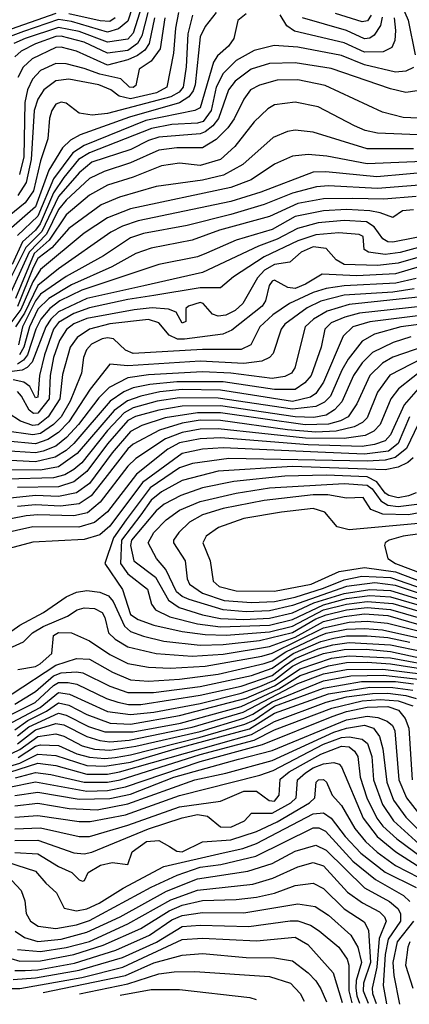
# Model space of a CAD drawing. Extents: x 501367 to 657802, y 482273 to 547541.
# Tile 675 of 714: x 642434 to 643949, y 483182 to 487008. Entities that reach past the tile are written whole.
import ezdxf

# ---------------------------------------------------------------- set-up
doc = ezdxf.new("R2010")
doc.units = 0

msp = doc.modelspace()

# ---------------------------------------------------------------- linework, layer by layer
at = {"layer": '0CON20XD'}
for points in [[(643979, 487645), (643938.6, 487575), (643903.9, 487475), (643901.4, 487105), (643944, 487006), (643971.3, 486871.3)], [(642891.1, 487115), (642855, 487002.3), (642818.4, 486971.6), (642775, 486959.6), (642635, 487001.2), (642585, 487008), (642448.5, 486961.5), (642397.3, 486942.7)], [(642909.1, 487060.9), (642875, 486955.7), (642855, 486931.6), (642775, 486920.8), (642665, 486962.2), (642585, 486977.8), (642454.8, 486935), (642411.4, 486915)], [(642575, 487031.8), (642375, 486961.7)], [(643106.4, 487025), (643087.7, 486952.3), (643081.2, 486825), (643069.7, 486745), (643054.2, 486725.8), (643021.5, 486708.5), (642775, 486642.8), (642716.2, 486636.2), (642665, 486644.7), (642615, 486683.8), (642595, 486686.7), (642575, 486678.8), (642559.2, 486655), (642550, 486625), (642544, 486545), (642515, 486459.5), (642487.3, 486342.7), (642455, 486295.8), (642392.7, 486245)], [(643197.9, 487035), (643155, 486980.9), (643135, 486941.1), (643116, 486755), (643108.6, 486731.4), (643092, 486708), (643055, 486684.1), (642860.7, 486629.3), (642669.5, 486560.5), (642630.9, 486539.1), (642600.5, 486509.5), (642547.4, 486422.6), (642495, 486280.6), (642401.6, 486198.4)], [(642931.6, 487035), (642908.7, 486945), (642891.8, 486915), (642855, 486888.5), (642775, 486877.3), (642685, 486920.5), (642595, 486943.2), (642575, 486942.1), (642495, 486914.1), (642439.4, 486885), (642415, 486863)], [(643315, 487031), (643282.4, 487005), (643266.5, 486935), (643245.3, 486905), (643203.3, 486866.6), (643188, 486842), (643135, 486664.8), (643114.6, 486655.4), (642925, 486615.6), (642685, 486519.2), (642640.2, 486489.8), (642565, 486388.7), (642505, 486244.2), (642425, 486168.6)], [(643051.8, 487035), (643039.9, 486975), (643032.2, 486877.8), (643005.6, 486745), (642966.5, 486723.5), (642865, 486700.6), (642820.9, 486710.9), (642788.5, 486735), (642742.1, 486755), (642625, 486776.5), (642575, 486770), (642528.3, 486735), (642505, 486699.3), (642490.1, 486655), (642478.2, 486465), (642459.6, 486375), (642426.2, 486325)], [(642805.1, 487015), (642785, 487001.1), (642747.4, 487002.6), (642625, 487030.2)], [(643890.5, 487015), (643894.8, 486965), (643892.8, 486927.2), (643880.2, 486899.8), (643847.6, 486882.4), (643775, 486881.7), (643695, 486918.2), (643502.6, 486962.6), (643473.2, 486983.2), (643446.4, 487026.4)], [(643800.3, 487025), (643786.7, 487003.3), (643765, 486998.7), (643661.8, 487031.8)], [(642957.9, 487015), (642937.2, 486915), (642920.3, 486889.7), (642891.7, 486868.3), (642855, 486851.8), (642775, 486831.3), (642655, 486885.7), (642595, 486900.5), (642575, 486899.7), (642482, 486855), (642447.2, 486822.8), (642427.2, 486782.8)], [(642998.6, 487015), (642980, 486895), (642945, 486847), (642897.9, 486815), (642885, 486751.5), (642875, 486744.5), (642860.6, 486745), (642827.2, 486777.2), (642745, 486795.5), (642685, 486817.4), (642615, 486835.5), (642575, 486836.8), (642515, 486809.8), (642484.1, 486775.9), (642464.5, 486735.5), (642453.8, 486686.2), (642449.6, 486475), (642433.5, 486406.5)], [(643843.2, 487016.8), (643836.9, 486985), (643812.3, 486947.7), (643795, 486936.2), (643775, 486933.8), (643704.8, 486965.2), (643533.2, 487015)], [(643965, 486822.3), (643935, 486807.8), (643895, 486804.2), (643775, 486832), (643685, 486868.4), (643515, 486900.6), (643423.3, 486906.7), (643345, 486887.7), (643275, 486849.3), (643225, 486798.7), (643198.2, 486745), (643178.7, 486655), (643147.3, 486612.7), (643125, 486605.9), (643025, 486600.5), (642946.8, 486585), (642705, 486490.1), (642663.2, 486465), (642605.8, 486394.2), (642565, 486335), (642513.1, 486215), (642495, 486189.9), (642445.3, 486144.7), (642405, 486056.5)], [(643979.2, 486730.8), (643935.3, 486724.7), (643875, 486739), (643645, 486817.8), (643505, 486840.3), (643405, 486838), (643334, 486816), (643271.2, 486768.8), (643245.4, 486734.6), (643206.9, 486623.1), (643184.8, 486595.2), (643155, 486572.3), (643135, 486564.4), (642975, 486551), (642935, 486538.4), (642866.6, 486503.4), (642715, 486453.8), (642665, 486412.3), (642585, 486320.2), (642519.9, 486185), (642457.9, 486122.1), (642371.5, 485948.5)], [(643985, 486625.6), (643925, 486627.8), (643845, 486648.1), (643622.1, 486752.1), (643515, 486773.8), (643435, 486772.8), (643366.6, 486753.4), (643331.8, 486735), (643305, 486699.2), (643267.9, 486622.1), (643242.8, 486587.2), (643198.4, 486541.6), (643145, 486509.7), (643045, 486510.3), (642975, 486500.4), (642865, 486451.1), (642762.1, 486417.9), (642705, 486390.1), (642615, 486305.9), (642585, 486270.1), (642538.6, 486175), (642470.3, 486105), (642385, 485917.1)], [(644045, 486557.1), (643825, 486566.8), (643777.2, 486577.2), (643735.5, 486595), (643595, 486669.2), (643505, 486686.9), (643425, 486676.9), (643398.3, 486661.7), (643345, 486610.7), (643270, 486515), (643215, 486464.1), (643135, 486440.7), (643055, 486450.4), (642985, 486440.4), (642875, 486396.4), (642775, 486364.8), (642705, 486326.2), (642615, 486249.8), (642548.9, 486151.1), (642490.1, 486099.9), (642417.6, 485925)], [(643965, 486506.1), (643785, 486505.4), (643575, 486570), (643505, 486578.8), (643475, 486573.1), (643419.5, 486550.5), (643301.6, 486445), (643225.8, 486404.2), (643145, 486384.3), (642965, 486359.5), (642821.4, 486318.6), (642751.1, 486288.9), (642625, 486196.8), (642558.7, 486121.3), (642505, 486079.9), (642486.3, 486045), (642425, 485893.5)], [(644125, 486462.5), (643785, 486447.7), (643627.7, 486477.7), (643555, 486484), (643495, 486477.6), (643425, 486446.8), (643334.1, 486385.9), (643254.7, 486355.3), (642865, 486272.3), (642775, 486238.3), (642685, 486178.3), (642515, 486037.5), (642485, 485988.9), (642438.7, 485881.3), (642395.5, 485825)], [(644052.5, 486417.5), (643822.5, 486397.5), (643623.6, 486416.4), (643575, 486414.8), (643372.1, 486337.9), (643255, 486301.5), (642895, 486225.9), (642833.9, 486206.1), (642788.4, 486181.6), (642585, 486039.3), (642505, 485974.9), (642452.2, 485867.8), (642418.1, 485815)], [(644135, 486377), (643825, 486351.4), (643635, 486362), (643588.4, 486358.4), (643495, 486333.7), (643385, 486289.2), (643255, 486251.1), (643085, 486208), (642915, 486176.6), (642865, 486159.8), (642759.3, 486090.7), (642615, 486010.1), (642515, 485941.2), (642495, 485915.3), (642444.9, 485815), (642429.1, 485745)], [(643975, 486320.4), (643849.8, 486310.2), (643727.7, 486312.3), (643615, 486311.7), (643515, 486294), (643405, 486242.5), (643210.7, 486189.3), (643105, 486151.2), (642945, 486120.6), (642885, 486099.8), (642791.9, 486048.1), (642635, 485978), (642547.8, 485925), (642505, 485882.6), (642472, 485815), (642450.4, 485735), (642433.6, 485705)], [(643965, 486269.5), (643922.5, 486265), (643885, 486238.8), (643835, 486257.5), (643794.9, 486264.9), (643705, 486270.5), (643615, 486265.6), (643505, 486243.2), (643415, 486192.6), (643275, 486151.5), (643160.2, 486100.2), (643125, 486086.9), (642975, 486056.8), (642675, 485956.6), (642590.5, 485915), (642550.9, 485885), (642516.4, 485843.6), (642496.8, 485805), (642464.2, 485705.8), (642448.4, 485685), (642425, 485669.8)], [(644061.7, 486178.3), (643885, 486142.7), (643865, 486145.1), (643845.9, 486155.9), (643812.7, 486202.7), (643782.9, 486222.9), (643695, 486227.9), (643595, 486218), (643513.8, 486196.2), (643435, 486155.3), (643362.3, 486127.7), (643145, 486025.8), (642916.1, 485973.9), (642695, 485923.9), (642585, 485872.3), (642555.4, 485844.6), (642535.1, 485815), (642482.4, 485677.6), (642463.1, 485656.9), (642443.5, 485646.5), (642295, 485626.8)], [(644065, 486144.1), (643913.5, 486103.5), (643855, 486095.1), (643790, 486105), (643773.8, 486115), (643769.4, 486165), (643753.4, 486173.4), (643675, 486179.8), (643585, 486171.4), (643515, 486148.5), (643385, 486086.7), (643265, 486009.2), (643215, 485965.5), (643135, 485966.2), (642955, 485935.6), (642855, 485920.7), (642705, 485887.6), (642645, 485866.1), (642585, 485831.8), (642565.5, 485805), (642530.2, 485705), (642511.5, 485625), (642505, 485541.2), (642495, 485538.9), (642472.9, 485582.9), (642449.7, 485599.7), (642408.7, 485608.7)], [(644094.4, 486115.6), (643905, 486061.3), (643825, 486052.5), (643695, 486056.6), (643664.6, 486074.6), (643625, 486119.3), (643575, 486124.7), (643528.4, 486105), (643484.4, 486065.6), (643425, 486056.6), (643385.9, 486035), (643358.1, 486005), (643302, 485905), (643272.1, 485878), (643235, 485859.2), (643205.9, 485855.9), (643183.6, 485863.6), (643147.2, 485905), (643135, 485908.5), (643090.8, 485895), (643080, 485885), (643080, 485835), (643065, 485829.2), (643041.8, 485871.8), (643013.1, 485883.1), (642948.6, 485888.6), (642879.1, 485880.9), (642695, 485846.6), (642645, 485825.8), (642616.2, 485803.8), (642588.4, 485761.6), (642565.9, 485695), (642553.1, 485625), (642548, 485535), (642505, 485479), (642488.3, 485478.3), (642471.2, 485491.2), (642441.5, 485545), (642425, 485563.2)], [(644135, 486091), (643895, 486019.7), (643745, 486012.4), (643610.4, 486019.6), (643545, 485979.9), (643505, 485963.9), (643477.1, 485967.1), (643425, 485995.2), (643415, 485991.6), (643403.8, 485975), (643389.8, 485915), (643376.4, 485895), (643258.2, 485801.8), (643224.3, 485785.7), (643075, 485765.9), (643046.9, 485766.9), (643015, 485782), (642975, 485830.5), (642935, 485843.3), (642785, 485826.1), (642705, 485805.7), (642657.3, 485772.7), (642630.4, 485735), (642600.8, 485629.2), (642589.9, 485535), (642544.1, 485465), (642506.2, 485433.8), (642485, 485431.4), (642437.5, 485447.5), (642389.4, 485479.4)], [(643975, 486001.7), (643896.6, 485983.4), (643695, 485973.6), (643625, 485962.7), (643575, 485947.7), (643483.5, 485905), (643418.7, 485861.3), (643367.7, 485815), (643333.2, 485745), (643295, 485726.3), (643145, 485726.2), (642875, 485711.2), (642845, 485723.3), (642798.1, 485768.1), (642775, 485772.2), (642755, 485767.4), (642712.8, 485747.2), (642693.2, 485725), (642682.5, 485695), (642674.2, 485634.2), (642646.9, 485566.9)], [(643968, 485962), (643885, 485948.5), (643695, 485936.8), (643605, 485914.4), (643551.8, 485888.2), (643464.8, 485825), (643450.7, 485805), (643419.3, 485710.7), (643405, 485694.7), (643375, 485680.4)], [(643995, 485930.3), (643715, 485901.3), (643630, 485875), (643575.8, 485844.2), (643544.4, 485815), (643504.2, 485655), (643490.4, 485635), (643465, 485621.7), (643415, 485613.6), (643255, 485634.3), (643145, 485639.5), (642935, 485627.5), (642854.4, 485615.6), (642781.9, 485578.1), (642741.3, 485538.7), (642663, 485435), (642616.1, 485383.9), (642575, 485351.4), (642525, 485331.4), (642495, 485325.1), (642375, 485332.4)], [(644004.9, 485894.9), (643755, 485866.9), (643697.7, 485852.3), (643645, 485829.4), (643620.2, 485805), (643606, 485735), (643567, 485625), (643542.9, 485597.1), (643505, 485571.4), (643425, 485571.5), (643225, 485600.9), (643045, 485601.1), (642939.4, 485590.6), (642875, 485577.4), (642838.6, 485561.4), (642785.2, 485525), (642645, 485361.7), (642615, 485334), (642572.1, 485307.9), (642495, 485290.5), (642375, 485296)], [(644055, 485866.8), (643795.6, 485834.4), (643729.7, 485815), (643692.1, 485777.9), (643615, 485599.7), (643585, 485555.7), (643565, 485541.2), (643495, 485524.8), (643339.3, 485549.3), (643215, 485568.3), (643065, 485570.5), (642978.7, 485561.3), (642905, 485545.5), (642853.2, 485526.8), (642800.8, 485489.2), (642657.8, 485322.2), (642585, 485270.1), (642515, 485258.1), (642375, 485259.4)], [(644055, 485832.5), (643915.5, 485814.5), (643813.5, 485786.5), (643765, 485758.3), (643711.5, 485688.5), (643685.8, 485645.8), (643642.3, 485545), (643618.8, 485521.2), (643585.6, 485504.4), (643495, 485495.1), (643205, 485536.7), (643055, 485538.8), (642968.5, 485525), (642875, 485499.3), (642840.3, 485479.7), (642775, 485411.8), (642675, 485286.2), (642645, 485259.9), (642610, 485240), (642565, 485227.9), (642385, 485222.3)], [(644165, 485776.6), (643873.5, 485626.5), (643825, 485560), (643785, 485460.8), (643767.1, 485442.9), (643734.2, 485425.8), (643665, 485409.4), (643585, 485405.6), (643475, 485414), (643215, 485450.2), (643135, 485451.4), (643065, 485439.8), (642977.7, 485412.3), (642875, 485359), (642855, 485341), (642765.6, 485225), (642712.4, 485157.6), (642665, 485127.2), (642592.1, 485117.9), (642495, 485122.7), (642425, 485115.8)], [(643955, 485775.9), (643886.3, 485753.7), (643805.9, 485714.1), (643765.5, 485674.5), (643732.2, 485625), (643686.6, 485523.4), (643658, 485492), (643625, 485471.3), (643577.9, 485462.1), (643505, 485464.5), (643215, 485508), (643065, 485506.6), (642975, 485491.2), (642884.5, 485465.5), (642855, 485450.5), (642775, 485360), (642695, 485252.3), (642645, 485212), (642585, 485192.8), (642425, 485190.4)], [(644055, 485755.3), (643885, 485696.3), (643845, 485673.8), (643795.9, 485625), (643745.1, 485514.9), (643710.8, 485465), (643681.2, 485448.8), (643635, 485436.4), (643543.7, 485433.7), (643215, 485479.8), (643125, 485480.4), (642999.7, 485460.3), (642908.5, 485431.5), (642865, 485408.4), (642792.9, 485325), (642705, 485206.3), (642655, 485169.5), (642585, 485155.5), (642495, 485158.6), (642385, 485148.1), (642145, 485102.1), (642031.9, 485058.1)], [(643375, 485680.4), (643305, 485672.1), (643135, 485681.3), (642855, 485662.5), (642785, 485668.9), (642707.5, 485572.5), (642625.4, 485445), (642585, 485403.7), (642542.8, 485377.2), (642495, 485359.5), (642385, 485370.1)], [(644018.8, 485661.2), (643907.1, 485572.9), (643876.6, 485535), (643835.5, 485434.5), (643810.5, 485409.5), (643777.6, 485392.4), (643695, 485380.5), (643545, 485382.1), (643205, 485418), (643135, 485416.5), (643065, 485404.2), (643000.4, 485379.6), (642885, 485302.6), (642855, 485273.1), (642746.3, 485133.7), (642697.6, 485092.4), (642645, 485079.5), (642505, 485084.5), (642459.4, 485080.6)], [(644019.1, 485615), (643928.7, 485511.3), (643875.7, 485395), (643855, 485371.4), (643813.1, 485356.9), (643765, 485349.7), (643555, 485355.5), (643215, 485382.7), (643135, 485378.8), (643055, 485363.3), (643010.5, 485339.5), (642888.2, 485241.8), (642775, 485095.2), (642725, 485054.3), (642663.6, 485036.4), (642485, 485037.4), (642305, 484997)], [(642646.9, 485566.9), (642630.2, 485525), (642594.6, 485465), (642565.3, 485434.7), (642515, 485400.3), (642485, 485394.2), (642375, 485409.7)], [(643949.3, 485465), (643905, 485361.4), (643868.2, 485331.8), (643775, 485319.5), (643592.9, 485327.1), (643224.9, 485344.9), (643145, 485339.1), (643065, 485322.7), (642911, 485209), (642785, 485039.5), (642745, 485006.8), (642685, 484988.7), (642485, 484978.3), (642295, 484927.5)], [(643983.7, 485436.3), (643938.2, 485341.8), (643893.1, 485306.9), (643855, 485296.2), (643785, 485292), (643246.8, 485303.2), (643106.3, 485283.7), (643055, 485266.2), (642940.6, 485189.4), (642848.2, 485065), (642798.3, 484995), (642764.6, 484895), (642833.3, 484793.3), (642865, 484696.7), (642895, 484677.1), (642955.1, 484655.1), (643065, 484630.2), (643155, 484618.8), (643236.8, 484616.8), (643405, 484630.1), (643495, 484651.9), (643615.4, 484714.6), (643705, 484737), (643785, 484747.4), (643885, 484739.5), (644034.4, 484695.6)], [(643964.2, 485305.8), (643942.6, 485287.4), (643905, 485269.2), (643855, 485258.6), (643495, 485271.2), (643205, 485254.1), (643065, 485217.6), (642985, 485173.8), (642945, 485140.4), (642905, 485084), (642829.2, 484985), (642825.8, 484895), (642854.2, 484854.2), (642930.8, 484795), (642947, 484737), (642961.8, 484715), (643018, 484688), (643125, 484661.1), (643215, 484649.5), (643405, 484656), (643495, 484677.4), (643615, 484735), (643705, 484758.5), (643795, 484770.1), (643875, 484765.7), (644098.8, 484701.2)], [(643975, 485169.3), (643945, 485157.2), (643905, 485149.8), (643868.7, 485158.7), (643855, 485168.4), (643822.8, 485212.8), (643785, 485231.8), (643625, 485238.1), (643465, 485233.6), (643266.4, 485213.6), (643145, 485189.1), (643060.5, 485159.5), (642995.2, 485125), (642965, 485100), (642869.1, 484985), (642864.4, 484965), (642878.3, 484905), (642961.6, 484841.6), (643012.8, 484752.8), (643054.1, 484724.1), (643145, 484695.3), (643215, 484681.9), (643305, 484677.4), (643405, 484682.1), (643495, 484703.8), (643577.3, 484742.7), (643695, 484777.9), (643795, 484793.8), (643875, 484789.9), (644057.6, 484735)], [(644027, 484765), (643895, 484809.8), (643815, 484819.2), (643705, 484805.2), (643495, 484732.3), (643405, 484710.9), (643315, 484707.5), (643225, 484714.4), (643092.4, 484755), (643065, 484766.9), (643044.1, 484785), (643001.8, 484871.8), (642965.8, 484915), (642933.7, 484975), (642955.6, 485015), (643003.3, 485065), (643055, 485101.6), (643135.2, 485135.2), (643275, 485168), (643405, 485189.4), (643695, 485205.4), (643785, 485199.7), (643804.5, 485185), (643838.1, 485138.1), (643865, 485121.3), (643905, 485116), (643977.6, 485125)], [(644021.3, 485098.7), (643945, 485084), (643846.4, 485086.4), (643799.1, 485105), (643769.2, 485150.8), (643705, 485148.2), (643631.6, 485161.6), (643575, 485161.6), (643385, 485140.2), (643225, 485108.5), (643145, 485084.5), (643094.7, 485055), (643052.6, 485015), (643032.5, 484985), (643031.9, 484975), (643076.7, 484905), (643085.3, 484835), (643094.2, 484815), (643145, 484780.1), (643228.9, 484751.1), (643335, 484742.9), (643425, 484747.6), (643505, 484764.5), (643615, 484798.6), (643695, 484831.7), (643764.1, 484845.9), (643875, 484840.5), (644065.7, 484775)], [(643985, 485049.7), (643715, 485026.3), (643667.7, 485037.7), (643619.7, 485095), (643575, 485108.7), (643451.2, 485095), (643305, 485069.5), (643207.3, 485035), (643159.3, 485000.7), (643145.9, 484975), (643174, 484905), (643186.3, 484826.3), (643209.4, 484805), (643275, 484788.8), (643425, 484787.7), (643567.1, 484815), (643676.2, 484863.8), (643775, 484880), (643895, 484863.1), (644045, 484805.7)], [(642459.4, 485080.6), (642331.5, 485055)], [(644055, 485019.5), (643925, 485000.7), (643870, 484985), (643855.5, 484975), (643852.2, 484965), (643864.6, 484915), (643895.3, 484895), (644107.1, 484815)], [(642363.1, 484605), (642434.5, 484655.5), (642525.9, 484705), (642614.6, 484765.4), (642655, 484783.3), (642695, 484790.2), (642745, 484783.4), (642779.7, 484769.7), (642797.4, 484747.4), (642840.9, 484650.9), (642865, 484631.1), (642915, 484612.5), (642995, 484593.8), (643135, 484578.2), (643225, 484580.5), (643366.4, 484596.4), (643495, 484627.2), (643585, 484679.6), (643625, 484696), (643704.8, 484714.8), (643785, 484724.2), (643875, 484716.8), (644109.2, 484649.2)], [(642347.1, 484545), (642449, 484591), (642483.4, 484625), (642525, 484650), (642619.2, 484690.8), (642657.1, 484715), (642685, 484723), (642725, 484719.8), (642754.7, 484705), (642765, 484685.8), (642779.7, 484625), (642805, 484601.3), (642855, 484571), (642965, 484544.9), (643104.7, 484535.3), (643225, 484542.9), (643405, 484572.8), (643505, 484609), (643615, 484669.2), (643695, 484689.4), (643775, 484699.5), (643865, 484692.4), (644075, 484632.1)], [(642426.7, 484483.3), (642495, 484494.3), (642513.6, 484505), (642559.1, 484545), (642565.3, 484615), (642585, 484627.4), (642635.2, 484625.2), (642705, 484594.5), (642785, 484541.8), (642855, 484507.1), (642935, 484492.3), (643018.5, 484488.5), (643155, 484496.3), (643375, 484534.6), (643415, 484546.5), (643615, 484645.2), (643715, 484666.4), (643785, 484671.2), (643863.6, 484663.6), (644119.3, 484599.3)], [(642082.9, 484337.1), (642135, 484326.6), (642215, 484323.9), (642305, 484341), (642405, 484388), (642575, 484499.9), (642655, 484526.4), (642705, 484523.2), (642795, 484472.6), (642865, 484442.9), (642935, 484437.9), (643055.1, 484445.1), (643205.1, 484465.1), (643385, 484506.6), (643415, 484517.1), (643468.3, 484551.7), (643596.9, 484613.1), (643625, 484624.1), (643705, 484639.4), (643775, 484642.4), (643845, 484637.1), (644257.4, 484545)], [(642415, 484348.9), (642495, 484397.8), (642565, 484458.2), (642595, 484470.2), (642654.4, 484474.4), (642679.8, 484469.8), (642785, 484418.5), (642855, 484393.9), (642954.2, 484394.2), (643135, 484416.5), (643335, 484459.8), (643415, 484487.9), (643497.4, 484545), (643605, 484591.9), (643654.7, 484605.3), (643705, 484613.3), (643785, 484614.1), (643865, 484606.9), (643950.9, 484589.1)], [(642365, 484289.6), (642494, 484355), (642565, 484421.2), (642585, 484432.5), (642623, 484433), (642655.8, 484425.8), (642771.1, 484371.1), (642816.1, 484356.1), (642856.7, 484346.8), (642905, 484347.7), (643135, 484382.8), (643295, 484418.5), (643415, 484460.2), (643462.9, 484497.1), (643505, 484526.1), (643595, 484563.5), (643650.8, 484579.2), (643715, 484587.8), (643875, 484579), (644127, 484527)], [(642365, 484256.3), (642513.7, 484335), (642585, 484393.7), (642627.8, 484387.7), (642775, 484320.2), (642865, 484308.1), (642955, 484317.6), (643135, 484350.5), (643295, 484391.2), (643367.1, 484417.1), (643425, 484441.3), (643495, 484495.6), (643533.2, 484515), (643615, 484545.4), (643695, 484560.9), (643781.6, 484561.6), (643875, 484553.2), (644145.2, 484495.2)], [(642415, 484248.9), (642465.4, 484284.6), (642538.5, 484321.5), (642585, 484353.1), (642625, 484345.1), (642695, 484308.7), (642785.1, 484274.9), (642865, 484271), (643055, 484303.9), (643315, 484371.9), (643425, 484419.1), (643525, 484486.1), (643646.7, 484526.7), (643715, 484536.2), (643875, 484528.6), (644071.6, 484491.6)], [(642425, 484224.9), (642469.6, 484260.4), (642585, 484313.1), (642615, 484305.8), (642702, 484262), (642765, 484240.6), (642875, 484240.4), (643059.7, 484275), (643295, 484339.3), (643442.1, 484407.9), (643525, 484459.7), (643635, 484497.7), (643705, 484510), (643785, 484511), (643875.4, 484505.4), (644017.4, 484482.6)], [(642405, 484158.3), (642435, 484172.5), (642505, 484222.3), (642575, 484232.8), (642605, 484224.4), (642677.1, 484187.1), (642725, 484174.2), (642785, 484170), (642885, 484185.2), (643135, 484242.4), (643305, 484294), (643340.6, 484309.4), (643415, 484357.7), (643615, 484439), (643721.7, 484458.3), (643848.5, 484461.5), (643995, 484444.1)], [(642425, 484194.9), (642495, 484248.9), (642575, 484272.8), (642605, 484267.6), (642695, 484222.8), (642745, 484207.7), (642785, 484202.7), (642859.1, 484209), (643105, 484258.6), (643302.6, 484317.4), (643515, 484428.4), (643615, 484466.4), (643705, 484483.4), (643845.3, 484484.7), (644004.4, 484464.4)], [(642428.4, 484141.6), (642495, 484184.7), (642515, 484189.9), (642585, 484188.2), (642655.8, 484155.8), (642705, 484142), (642765, 484137.8), (642805, 484141.9), (642865, 484152), (643135, 484220.3), (643308.7, 484271.4), (643345, 484286.2), (643425, 484341.3), (643615, 484411.1), (643763.3, 484436.6), (643895, 484436.3), (643965, 484428.1)], [(642395, 484108.2), (642435, 484119.1), (642505, 484154.1), (642575, 484148.8), (642695, 484109.8), (642765, 484107.1), (642865, 484123.2), (643035, 484173), (643327, 484253), (643425, 484313.2), (643635, 484388), (643795, 484414.5), (643885, 484413.8), (643962.8, 484402.8)], [(642395.3, 484084.7), (642505, 484119.2), (642575, 484109.9), (642695, 484077.1), (642775, 484077.1), (642821.5, 484085), (643335, 484230.4), (643425, 484281.7), (643625, 484356.4), (643705, 484376.8), (643805, 484390.4), (643865, 484391.2), (643935, 484382.1), (643975, 484369.9)], [(642417.2, 484062.8), (642495, 484082.8), (642555.4, 484075.4), (642685, 484045.1), (642775, 484045.7), (642825.2, 484054.8), (643135, 484153), (643345, 484208.2), (643425, 484248.2), (643646.9, 484333.1), (643765, 484361.7), (643835, 484366.8), (643905, 484361.9), (643962.6, 484342.6)], [(642393.7, 484026.3), (642495, 484046.2), (642695, 484011), (642775, 484013.7), (642845, 484026.9), (643135, 484125.8), (643378.3, 484191.7), (643649.2, 484300.8), (643705, 484320.2), (643785, 484337.3), (643865, 484338.8), (643906.2, 484325), (643932.5, 484292.6), (643947.1, 484255), (643959.2, 484055)], [(642415, 483993.8), (642505, 484006.5), (642665, 483979), (642785, 483982.3), (642865, 483999.4), (643033.8, 484065), (643285, 484134.9), (643415, 484168.8), (643705, 484288), (643785, 484302.4), (643826.2, 484296.2), (643862.4, 484282.4), (643882.9, 484265), (643892.3, 484245), (643907.4, 484055), (643938, 483985), (643984.4, 483924.4)], [(642415, 483953.6), (642505, 483964.2), (642626.9, 483943.1), (642735, 483937.8), (642855, 483961.1), (643114.7, 484055), (643235, 484080.8), (643415, 484129.7), (643655, 484239.4), (643705, 484255.4), (643775, 484266.4), (643808.9, 484255), (643833.3, 484223.3), (643845.5, 484175.5), (643860.7, 484045), (643887.8, 483975), (643935, 483909.8), (644065, 483780.6)], [(642415, 483909.3), (642505, 483916.3), (642665, 483892.2), (642707.8, 483892.2), (642845, 483918.3), (643055, 483993), (643367.5, 484072.5), (643418.8, 484091.2), (643615, 484192.6), (643685, 484218.4), (643715, 484221.5), (643765, 484212.5), (643786, 484196), (643803.1, 484145), (643810.1, 484055), (643845, 483958.9), (643887, 483895), (644001.5, 483791.5)], [(642415, 483863.5), (642515, 483867.7), (642665, 483833.9), (642705, 483834.5), (642855, 483878.9), (643055, 483949.3), (643215, 483971.9), (643305, 484011), (643355, 484010.5), (643403.8, 483973.8), (643425, 483971.3), (643443.2, 483995), (643447, 484057), (643481.7, 484085), (643605, 484154.5), (643685, 484185.4), (643715, 484182.9), (643735.9, 484165.9), (643748.7, 484145), (643757.1, 484065), (643783.9, 483985), (643823, 483905), (643846, 483875), (643900.5, 483825), (644034.8, 483725)], [(642415, 483818.8), (642505, 483820.6), (642645, 483770.9), (642685, 483766.6), (642715, 483773.2), (642935, 483864.7), (643065, 483906.8), (643125, 483920.1), (643163.8, 483913.8), (643215, 483871.9), (643255, 483870.8), (643307.5, 483895), (643335.4, 483924.6), (643415, 483924.9), (643488.3, 483965), (643508.4, 483985), (643513.4, 484055), (643545, 484081.5), (643575, 484101.5), (643615, 484117.1), (643655, 484121.7), (643675.9, 484115.9), (643685.2, 484105.2), (643769.6, 483905), (643823.9, 483835), (643895.9, 483775), (644011.5, 483701.5)], [(642415, 483772.3), (642505, 483766.7), (642585, 483718.4), (642636.7, 483695), (642665, 483666.2), (642678.8, 483661.2), (642686.1, 483663.9), (642700, 483695), (642747.6, 483722.4), (642793.5, 483733.5), (642855, 483726), (642871.4, 483775), (642926.7, 483815), (642975, 483819), (643015.9, 483795), (643045, 483777.8), (643065, 483775.2), (643145, 483814), (643255, 483821.7), (643355, 483853.7), (643435, 483891.7), (643561.2, 483965), (643581.1, 483985), (643586.7, 484045), (643595.4, 484054.6), (643615, 484055.8), (643626.4, 484045), (643648.2, 483995), (643685.7, 483955), (643737, 483865), (643779, 483815), (643824.1, 483774.1), (643895, 483722.2), (643985.4, 483675.4)], [(642345, 483747), (642495, 483699.5), (642535, 483652.7), (642577.3, 483615), (642606.5, 483556.5), (642655, 483545.6), (642695, 483553.2), (642742.6, 483575), (642836.7, 483633.3), (642995, 483718.3), (643225, 483770.5), (643301.8, 483788.2), (643355, 483807.4), (643575, 483922.3), (643615, 483926.4), (643645, 483906), (643699.7, 483835), (643759.9, 483769.9), (643855, 483696.2), (643975, 483635.8)], [(642403.8, 483663.8), (642440.3, 483625), (642454.3, 483585), (642459, 483535), (642475.8, 483505), (642506.2, 483486.2), (642575, 483476.7), (642655, 483491), (642705, 483508.1), (642945, 483637.8), (643045.8, 483684.1), (643135, 483714.7), (643216.2, 483726.2), (643352.3, 483757.7), (643575, 483868.5), (643597.5, 483867.5), (643622.4, 483855), (643728.6, 483738.6), (643817.5, 483667.5), (643926.1, 483605), (643951.4, 483581.4)], [(642416.8, 483466.8), (642452.1, 483442.1), (642505, 483425.9), (642595, 483435.9), (642695, 483462.5), (642825, 483522.9), (643005, 483621.8), (643125, 483669.9), (643320.4, 483699.6), (643415, 483729.9), (643505, 483777.6), (643585, 483800.5), (643625, 483780.7), (643773.9, 483635), (643871.3, 483581.3), (643904.5, 483554.5), (643915.1, 483535), (643915.1, 483505), (643866.1, 483435), (643854.5, 483375.5), (643847.6, 483255), (643860.2, 483184.1)], [(642425, 483395.5), (642515, 483387.6), (642615, 483402.6), (642705, 483426.8), (642854.4, 483495), (643021.5, 483588.5), (643125, 483626.2), (643340.2, 483649.8), (643417.7, 483672.3), (643515, 483716.4), (643575, 483733.4), (643615, 483720.8), (643707.8, 483617.8), (643766.5, 483576.5), (643832.2, 483542.2), (643852.8, 483522.8), (643858.3, 483505), (643831.3, 483438.7), (643823.1, 483326.9), (643804, 483245), (643806, 483225), (643820.3, 483185.4)], [(642400.1, 483360.1), (642435, 483350.3), (642515, 483351), (642645, 483376.1), (642758.4, 483411.6), (642905, 483477.2), (643015, 483546.1), (643065, 483567.4), (643145, 483586.2), (643275, 483589.1), (643355, 483598.6), (643425, 483613.7), (643505, 483643.4), (643575, 483652.9), (643615, 483632.3), (643695, 483553.2), (643772.9, 483502.9), (643789.7, 483470.3), (643798.1, 483345), (643770.2, 483265), (643768.8, 483235), (643788.7, 483186.5)], [(642415, 483314.4), (642455, 483313.4), (642505, 483316.6), (642647.2, 483342.8), (642807.2, 483392.8), (642938.7, 483451.3), (643025, 483510.6), (643065, 483528.1), (643145, 483539.3), (643305, 483538.3), (643515, 483573.4), (643582.2, 483562.2), (643635, 483528.5), (643721.5, 483451.5), (643748.8, 483405), (643762.9, 483345), (643742.2, 483275), (643740.3, 483245), (643745.2, 483215), (643755.6, 483187.5)], [(642408.8, 483278.8), (642495.4, 483285.4), (642665, 483315.2), (642834.3, 483364.3), (642966.1, 483423.9), (643065, 483484.4), (643135, 483489.6), (643325, 483485.1), (643485, 483507), (643515, 483506.2), (643565, 483490), (643598.5, 483468.5), (643674.7, 483405), (643707.4, 483357.4), (643713.8, 483335), (643714.2, 483235), (643725.9, 483188.5)], [(643964.9, 483505), (643901.4, 483425), (643884.9, 483345.1), (643888.8, 483295), (643910.3, 483182.4)], [(642365, 483243.6), (642434, 483244), (642675, 483286.9), (642835, 483327.1), (643065, 483434.6), (643145, 483439.6), (643355, 483428.8), (643505, 483443.5), (643553.7, 483415), (643652.2, 483305), (643688.3, 483189.8)], [(643950.4, 483425), (643942.4, 483405), (643933.5, 483335), (643962.4, 483245)], [(642525, 483228.1), (642845.3, 483294.7), (642955, 483343.6), (643065, 483373.9), (643145, 483379.5), (643315, 483364.2), (643425, 483362.8), (643495, 483351.6), (643555.1, 483305.1), (643585, 483274.2), (643605, 483242.3), (643627.4, 483191.8)], [(642667.1, 483223.4), (642855, 483262.1), (642975, 483301), (643035, 483309.1), (643115, 483309.5), (643405, 483290.7), (643487.1, 483265), (643524.2, 483225), (643540.2, 483194.6)], [(642825.1, 483218.2), (642945, 483240.1), (643055, 483240.2), (643329.2, 483209.1), (643353.8, 483200.8)]]:
    msp.add_lwpolyline(points, dxfattribs=at)

doc.saveas('drawing.dxf')
